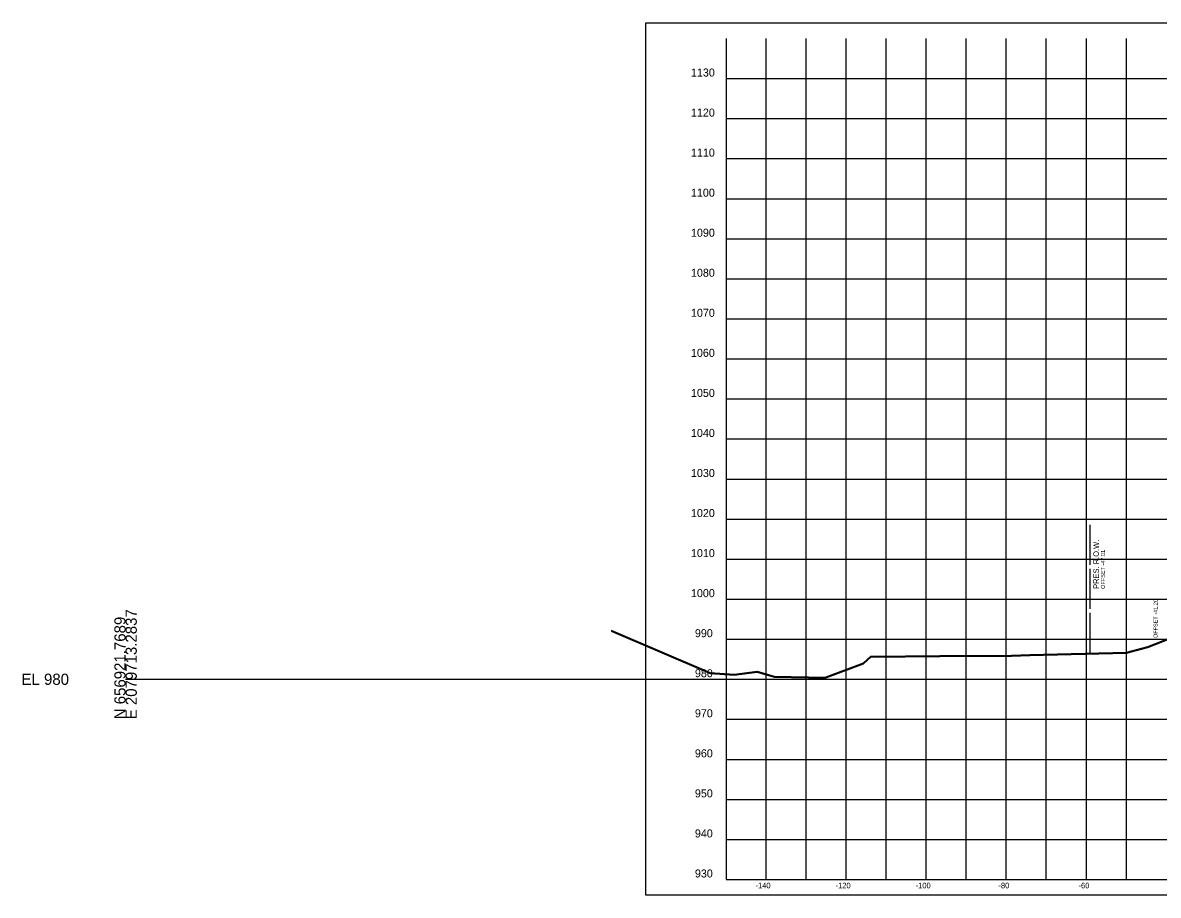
# Model space of a CAD drawing. Extents: x 1131015 to 1136271, y 133453 to 174329.
# Drawn here: x 1131014.8 to 1131298.4, y 173113.7 to 173331.6 of the extents above; entities that cross this region are included whole.
import ezdxf

# ---------------------------------------------------------------- set-up
doc = ezdxf.new("R2010")
doc.units = 0
for name, color, linetype in [('DESIGN - SHEET - Corner Text', 7, 'Continuous'), ('DESIGN - SHEET - Light Grid', 7, 'Continuous'), ('DESIGN - SHEET - Linework', 7, 'Continuous'), ('DESIGN - SHEET - Plot Shape', 7, 'Continuous'), ('DESIGN - TYPICAL - Slope Tie Text', 7, 'Continuous'), ('SURVEY - GROUND - Bottom of Topsoil Layer', 7, 'Continuous'), ('SURVEY - GROUND - Top of Ground', 7, 'Continuous'), ('SURVEY - PROPERTY - ROW Lines', 7, 'Continuous'), ('SURVEY - PROPERTY - ROW Lines Text', 7, 'Continuous')]:
    doc.layers.add(name, color=color, linetype=linetype)

msp = doc.modelspace()

# ---------------------------------------------------------------- linework, layer by layer
at = {"layer": 'DESIGN - SHEET - Light Grid'}
msp.add_line((1131040.46, 173167.66), (1131340.46, 173167.66), dxfattribs=at)
at = {"layer": 'DESIGN - SHEET - Linework'}
for p, q in [((1131200.46, 173117.66), (1131200.46, 173327.66)), ((1131210.46, 173117.66), (1131210.46, 173327.66)), ((1131220.46, 173117.66), (1131220.46, 173327.66)), ((1131230.46, 173117.66), (1131230.46, 173327.66)), ((1131240.46, 173117.66), (1131240.46, 173327.66)), ((1131250.46, 173117.66), (1131250.46, 173327.66)), ((1131260.46, 173117.66), (1131260.46, 173327.66)), ((1131270.46, 173117.66), (1131270.46, 173327.66)), ((1131280.46, 173117.66), (1131280.46, 173327.66)), ((1131290.46, 173117.66), (1131290.46, 173327.66)), ((1131190.46, 173317.66), (1131490.46, 173317.66)), ((1131190.46, 173307.66), (1131490.46, 173307.66)), ((1131190.46, 173297.66), (1131490.46, 173297.66)), ((1131190.46, 173287.66), (1131490.46, 173287.66)), ((1131190.46, 173277.66), (1131490.46, 173277.66)), ((1131190.46, 173267.66), (1131490.46, 173267.66)), ((1131190.46, 173257.66), (1131490.46, 173257.66)), ((1131190.46, 173247.66), (1131490.46, 173247.66)), ((1131190.46, 173237.66), (1131490.46, 173237.66)), ((1131190.46, 173227.66), (1131490.46, 173227.66)), ((1131190.46, 173217.66), (1131490.46, 173217.66)), ((1131190.46, 173207.66), (1131490.46, 173207.66)), ((1131190.46, 173197.66), (1131490.46, 173197.66)), ((1131190.46, 173187.66), (1131490.46, 173187.66)), ((1131190.46, 173177.66), (1131490.46, 173177.66)), ((1131190.46, 173167.66), (1131490.46, 173167.66)), ((1131190.46, 173157.66), (1131490.46, 173157.66)), ((1131190.46, 173147.66), (1131490.46, 173147.66)), ((1131190.46, 173137.66), (1131490.46, 173137.66)), ((1131190.46, 173127.66), (1131490.46, 173127.66))]:
    msp.add_line(p, q, dxfattribs=at)
msp.add_lwpolyline([(1131190.46, 173327.66), (1131190.46, 173117.66), (1131490.46, 173117.66), (1131490.46, 173327.66)], dxfattribs=at)
at = {"layer": 'DESIGN - SHEET - Plot Shape'}
msp.add_lwpolyline([(1131170.46, 173331.6), (1131510.46, 173331.6), (1131510.46, 173113.72), (1131170.46, 173113.72)], close=True, dxfattribs=at)
at = {"layer": 'SURVEY - GROUND - Bottom of Topsoil Layer'}
for p, q in [((1131161.75, 173179.65), (1131186.46, 173169.06)), ((1131295.83, 173175.61), (1131301.96, 173177.99)), ((1131224.78, 173171.53), (1131226.62, 173173.15)), ((1131226.62, 173173.15), (1131243.9, 173173.33)), ((1131243.9, 173173.33), (1131261.78, 173173.39)), ((1131261.78, 173173.39), (1131266.38, 173173.58)), ((1131266.38, 173173.58), (1131290.51, 173174.21)), ((1131290.51, 173174.21), (1131295.83, 173175.61)), ((1131215.21, 173167.94), (1131224.78, 173171.53)), ((1131186.46, 173169.06), (1131192.49, 173168.71)), ((1131192.49, 173168.71), (1131198.26, 173169.4)), ((1131198.26, 173169.4), (1131202.48, 173168.14)), ((1131202.48, 173168.14), (1131211.07, 173167.99)), ((1131211.07, 173167.99), (1131215.21, 173167.94))]:
    msp.add_line(p, q, dxfattribs=at)
at = {"layer": 'SURVEY - GROUND - Top of Ground'}
for p, q in [((1131161.75, 173179.9), (1131186.46, 173169.31)), ((1131295.83, 173175.86), (1131301.96, 173178.24)), ((1131224.78, 173171.78), (1131226.62, 173173.4)), ((1131226.62, 173173.4), (1131243.9, 173173.58)), ((1131243.9, 173173.58), (1131261.78, 173173.64)), ((1131261.78, 173173.64), (1131266.38, 173173.83)), ((1131266.38, 173173.83), (1131290.51, 173174.46)), ((1131290.51, 173174.46), (1131295.83, 173175.86)), ((1131215.21, 173168.19), (1131224.78, 173171.78)), ((1131186.46, 173169.31), (1131192.49, 173168.96)), ((1131192.49, 173168.96), (1131198.26, 173169.65)), ((1131198.26, 173169.65), (1131202.48, 173168.39)), ((1131202.48, 173168.39), (1131211.07, 173168.24)), ((1131211.07, 173168.24), (1131215.21, 173168.19))]:
    msp.add_line(p, q, dxfattribs=at)
at = {"layer": 'SURVEY - PROPERTY - ROW Lines'}
for p, q in [((1131281.45, 173196.22), (1131281.45, 173206.22)), ((1131281.45, 173185.22), (1131281.45, 173195.22)), ((1131281.45, 173174.22), (1131281.45, 173184.22))]:
    msp.add_line(p, q, dxfattribs=at)

# ---------------------------------------------------------------- texts
at = {"layer": 'DESIGN - SHEET - Corner Text'}
for s, height, p in [('1130', 2, (1131181.7, 173318.16)), ('1120', 2, (1131181.7, 173308.16)), ('1110', 2, (1131181.7, 173298.16)), ('1100', 2, (1131181.7, 173288.16)), ('1090', 2, (1131181.7, 173278.16)), ('1080', 2, (1131181.7, 173268.16)), ('1070', 2, (1131181.7, 173258.16)), ('1060', 2, (1131181.7, 173248.16)), ('1050', 2, (1131181.7, 173238.16)), ('1040', 2, (1131181.7, 173228.16)), ('1030', 2, (1131181.7, 173218.16)), ('1020', 2, (1131181.7, 173208.16)), ('1010', 2, (1131181.7, 173198.16)), ('1000', 2, (1131181.7, 173188.16)), ('990', 2, (1131182.68, 173178.16)), ('980', 2, (1131182.68, 173168.16)), ('970', 2, (1131182.68, 173158.16)), ('960', 2, (1131182.68, 173148.16)), ('950', 2, (1131182.68, 173138.16)), ('940', 2, (1131182.68, 173128.16)), ('930', 2, (1131182.68, 173118.16)), ('-140', 1.4, (1131197.83, 173115.46)), ('-120', 1.4, (1131217.83, 173115.46)), ('-100', 1.4, (1131237.83, 173115.46)), ('-80', 1.4, (1131258.51, 173115.46)), ('-60', 1.4, (1131278.51, 173115.46))]:
    msp.add_text(s, height=height, dxfattribs=at).set_placement(p)
at = {"layer": 'DESIGN - SHEET - Light Grid'}
for s, p in [('E 2079713.2837', (1131043.26, 173157.66)), ('N 656921.7689', (1131040.46, 173157.66))]:
    msp.add_text(s, height=2.8, rotation=90, dxfattribs=at).set_placement(p)
msp.add_text('EL 980', height=2.8, dxfattribs=at).set_placement((1131014.46, 173166.26))
at = {"layer": 'DESIGN - TYPICAL - Slope Tie Text'}
msp.add_text('OFFSET -41.20', height=1, rotation=90, dxfattribs=at).set_placement((1131298.25, 173177.94))
at = {"layer": 'SURVEY - PROPERTY - ROW Lines Text'}
for s, height, p in [('PRES. R.O.W.', 1.4, (1131283.6, 173190.22)), ('OFFSET -47.01', 1, (1131285.1, 173190.22))]:
    msp.add_text(s, height=height, rotation=90, dxfattribs=at).set_placement(p)

doc.saveas('drawing.dxf')
